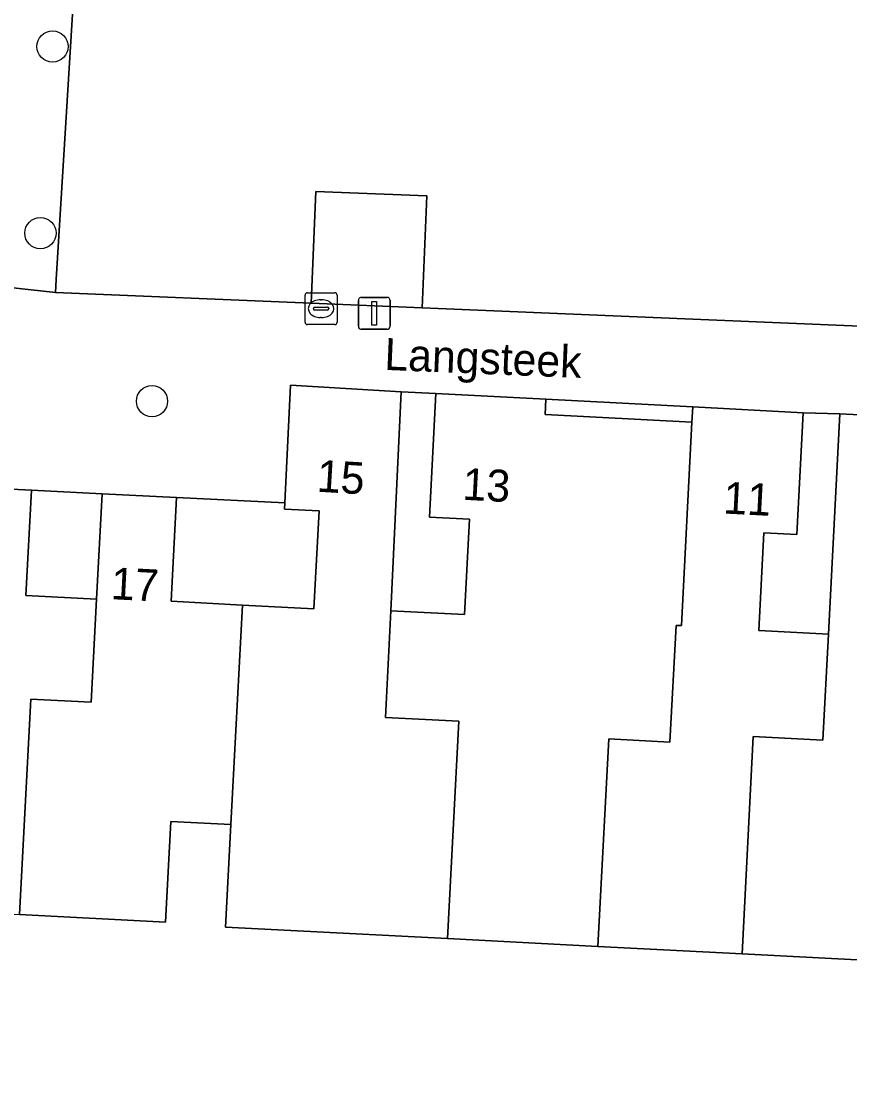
# Model space of a CAD drawing. Extents: x 162989 to 165008, y 383432 to 384338.
# Drawn here: x 164647.33 to 164673.26, y 383689.48 to 383723.08 of the extents above; entities that cross this region are included whole.
import ezdxf

# ---------------------------------------------------------------- set-up
doc = ezdxf.new("R2010")
doc.units = 0
for name, color, linetype in [('IMGEO_Boom', 7, 'Continuous'), ('IMGEO_Erf', 7, 'Continuous'), ('IMGEO_Kolk', 7, 'Continuous'), ('IMGEO_Lichtmast', 7, 'Continuous'), ('IMGEO_Openbare_ruimte_label', 7, 'Continuous'), ('IMGEO_Pand', 7, 'Continuous'), ('IMGEO_Pand_nummerreeks', 7, 'Continuous'), ('IMGEO_Voetpad_open', 7, 'Continuous')]:
    doc.layers.add(name, color=color, linetype=linetype)

msp = doc.modelspace()

# ---------------------------------------------------------------- linework, layer by layer
at = {"layer": 'IMGEO_Boom'}
for centre in [(164648.307, 383722.294), (164647.925, 383716.452), (164651.42, 383711.189)]:
    msp.add_circle(centre, 0.489, dxfattribs=at)
at = {"layer": 'IMGEO_Erf'}
for points in [[(164649.408, 383731.111), (164648.421, 383714.997), (164648.396, 383714.59), (164656.407, 383714.255), (164656.554, 383717.758), (164660.019, 383717.614), (164659.873, 383714.11), (164680.319, 383713.256), (164680.6, 383719.75), (164685.101, 383719.593), (164685.022, 383716.223), (164685.024, 383716.156), (164698.672, 383715.643), (164700.408, 383715.566), (164703.57, 383715.427), (164704.072, 383725.351)], [(164698.912, 383684.756), (164699.478, 383695.763), (164694.655, 383696.013), (164689.924, 383696.258), (164690.095, 383699.558), (164688.034, 383699.665), (164686.134, 383699.763), (164685.964, 383696.487), (164681.242, 383696.732), (164676.698, 383696.968), (164675.07, 383697.052), (164674.892, 383693.622), (164669.901, 383693.881), (164665.382, 383694.115), (164660.673, 383694.359), (164653.718, 383694.72), (164653.888, 383697.933), (164652.006, 383698.031), (164651.843, 383694.872), (164647.272, 383695.109)]]:
    msp.add_lwpolyline(points, dxfattribs=at)
for points in [[(164659.221, 383711.486), (164658.892, 383704.623), (164661.202, 383704.504), (164661.357, 383707.489), (164660.105, 383707.553), (164660.306, 383711.43)], [(164663.75, 383711.252), (164663.725, 383710.773), (164668.324, 383710.528), (164668.349, 383711.007)], [(164671.809, 383710.828), (164671.611, 383707.009), (164670.572, 383707.063), (164670.414, 383704.008), (164672.595, 383703.895), (164672.951, 383710.796)], [(164647.643, 383708.401), (164647.472, 383705.101), (164649.685, 383704.986), (164649.857, 383708.288)], [(164652.184, 383708.168), (164652.016, 383704.922), (164654.252, 383704.806), (164656.49, 383704.69), (164656.649, 383707.756), (164655.565, 383707.812), (164655.574, 383708.001)]]:
    msp.add_lwpolyline(points, close=True, dxfattribs=at)
at = {"layer": 'IMGEO_Kolk'}
for p, q in [((164656.212, 383713.66), (164656.212, 383714.512)), ((164656.287, 383714.586), (164657.139, 383714.586)), ((164657.213, 383714.512), (164657.213, 383713.66)), ((164656.7, 383714.366), (164656.725, 383714.366)), ((164656.471, 383714.08), (164656.471, 383714.092)), ((164656.909, 383714.043), (164656.511, 383714.043)), ((164656.514, 383714.129), (164656.912, 383714.129)), ((164656.955, 383714.092), (164656.955, 383714.08)), ((164657.139, 383713.586), (164656.287, 383713.586)), ((164656.723, 383713.806), (164656.698, 383713.806))]:
    msp.add_line(p, q, dxfattribs=at)
for points in [[(164656.212, 383713.66), (164656.212, 383714.512)], [(164656.287, 383714.586), (164657.139, 383714.586)], [(164657.213, 383714.512), (164657.213, 383713.66)], [(164657.139, 383713.586), (164656.287, 383713.586)]]:
    msp.add_lwpolyline(points, dxfattribs=at)
for centre, radius, start, end in [((164656.289, 383714.51), 0.0765, 91.552, 178.448), ((164656.289, 383714.51), 0.0765, 91.552, 178.448), ((164657.137, 383714.51), 0.0765, 1.552, 88.448), ((164657.137, 383714.51), 0.0765, 1.552, 88.448), ((164656.511, 383714.089), 0.0403, 85.8775, 175.7526), ((164656.508, 383714.079), 0.0366, 178.938, 274.7102), ((164656.912, 383714.086), 0.043, 264.8664, 352.4533), ((164656.916, 383714.091), 0.0386, 1.7309, 96.639), ((164656.289, 383713.662), 0.0765, 181.552, 268.448), ((164656.289, 383713.662), 0.0765, 181.552, 268.448), ((164657.137, 383713.662), 0.0765, 271.552, 358.448), ((164657.137, 383713.662), 0.0765, 271.552, 358.448)]:
    msp.add_arc(centre, radius, start, end, dxfattribs=at)
for centre, major_axis, ratio, start_param, end_param in [((164656.699, 383714.086), (-0.387, 0.002), 0.722429, 4.712389, 7.853982), ((164656.724, 383714.086), (-0.39, 0.002), 0.717154, 1.570796, 4.712389)]:
    msp.add_ellipse(centre, major_axis=major_axis, ratio=ratio, start_param=start_param, end_param=end_param, dxfattribs=at)
at = {"layer": 'IMGEO_Lichtmast'}
for p, q in [((164657.881, 383713.539), (164657.881, 383714.339)), ((164657.881, 383714.339), (164657.881, 383713.539)), ((164657.981, 383714.439), (164658.771, 383714.439)), ((164658.771, 383714.439), (164657.981, 383714.439)), ((164658.871, 383714.339), (164658.871, 383713.539)), ((164658.871, 383713.539), (164658.871, 383714.339)), ((164658.771, 383713.439), (164657.981, 383713.439)), ((164657.981, 383713.439), (164658.771, 383713.439))]:
    msp.add_line(p, q, dxfattribs=at)
msp.add_lwpolyline([(164658.301, 383714.314), (164658.451, 383714.314), (164658.451, 383713.564), (164658.301, 383713.564), (164658.301, 383714.314)], dxfattribs=at)
for centre, start, end in [((164657.981, 383714.339), 90, 180), ((164657.981, 383714.339), 90, 180), ((164658.771, 383714.339), 0, 90), ((164658.771, 383714.339), 360, 90), ((164657.981, 383713.539), 180, 270), ((164657.981, 383713.539), 180, 270), ((164658.771, 383713.539), 270, 0), ((164658.771, 383713.539), 270, 0)]:
    msp.add_arc(centre, 0.1, start, end, dxfattribs=at)
at = {"layer": 'IMGEO_Pand'}
for points in [[(164656.407, 383714.255), (164659.873, 383714.11), (164660.019, 383717.614), (164656.554, 383717.758)], [(164654.252, 383704.806), (164653.888, 383697.933), (164653.718, 383694.72), (164660.673, 383694.359), (164661.027, 383701.167), (164658.729, 383701.286), (164658.892, 383704.623), (164659.221, 383711.486), (164655.756, 383711.69), (164655.574, 383708.001), (164655.565, 383707.812), (164656.649, 383707.756), (164656.49, 383704.69)], [(164668.324, 383710.528), (164663.725, 383710.773), (164663.75, 383711.252), (164660.306, 383711.43), (164660.105, 383707.553), (164661.357, 383707.489), (164661.202, 383704.504), (164658.892, 383704.623), (164658.729, 383701.286), (164661.027, 383701.167), (164660.673, 383694.359), (164665.382, 383694.115), (164665.718, 383700.615), (164665.91, 383700.604), (164667.636, 383700.515), (164667.826, 383704.169), (164667.994, 383704.161)], [(164672.595, 383703.895), (164670.414, 383704.008), (164670.572, 383707.063), (164671.611, 383707.009), (164671.809, 383710.828), (164668.349, 383711.007), (164668.324, 383710.528), (164667.994, 383704.161), (164667.826, 383704.169), (164667.636, 383700.515), (164665.91, 383700.604), (164665.718, 383700.615), (164665.382, 383694.115), (164669.901, 383693.881), (164670.246, 383700.687), (164672.424, 383700.574)], [(164672.595, 383703.895), (164672.424, 383700.574), (164670.246, 383700.687), (164669.901, 383693.881), (164674.892, 383693.622), (164675.07, 383697.052), (164676.698, 383696.968), (164677.044, 383703.655), (164674.807, 383703.771), (164674.968, 383706.877), (164676.075, 383706.819), (164676.239, 383709.995), (164676.272, 383710.623), (164672.951, 383710.796)], [(164642.555, 383695.354), (164647.272, 383695.109), (164647.63, 383701.861), (164649.519, 383701.763), (164649.685, 383704.986), (164647.472, 383705.101), (164647.643, 383708.401), (164645.341, 383708.52), (164644.83, 383701.766), (164642.89, 383701.796)], [(164649.685, 383704.986), (164649.519, 383701.763), (164647.63, 383701.861), (164647.272, 383695.109), (164651.843, 383694.872), (164652.006, 383698.031), (164653.888, 383697.933), (164654.252, 383704.806), (164652.016, 383704.922), (164652.184, 383708.168), (164649.857, 383708.288)]]:
    msp.add_lwpolyline(points, close=True, dxfattribs=at)
at = {"layer": 'IMGEO_Voetpad_open'}
msp.add_lwpolyline([(164649.408, 383731.111), (164649.557, 383734.656), (164649.694, 383737.682), (164645.817, 383737.532), (164645.652, 383734.26), (164645.488, 383730.72), (164644.502, 383715.016), (164648.396, 383714.59), (164648.421, 383714.997)], close=True, dxfattribs=at)
for points in [[(164680.319, 383713.256), (164659.873, 383714.11), (164656.407, 383714.255), (164648.396, 383714.59), (164644.502, 383715.016)], [(164645.341, 383708.52), (164647.643, 383708.401), (164649.857, 383708.288), (164652.184, 383708.168), (164655.574, 383708.001), (164655.756, 383711.69), (164659.221, 383711.486), (164660.306, 383711.43), (164663.75, 383711.252), (164668.349, 383711.007), (164671.809, 383710.828), (164672.951, 383710.796), (164676.272, 383710.623)]]:
    msp.add_lwpolyline(points, dxfattribs=at)

# ---------------------------------------------------------------- texts
at = {"layer": 'IMGEO_Openbare_ruimte_label'}
msp.add_text('Langsteek', height=1, rotation=357.6498, dxfattribs=at).set_placement((164658.682, 383712.17))
at = {"layer": 'IMGEO_Pand_nummerreeks'}
for s, rotation, p in [('15', 356.6306, (164656.561, 383708.356)), ('13', 357.0414, (164661.124, 383708.103)), ('11', 357.0385, (164669.289, 383707.673)), ('17', 357.048, (164650.117, 383704.99))]:
    msp.add_text(s, height=1, rotation=rotation, dxfattribs=at).set_placement(p)

doc.saveas('drawing.dxf')
